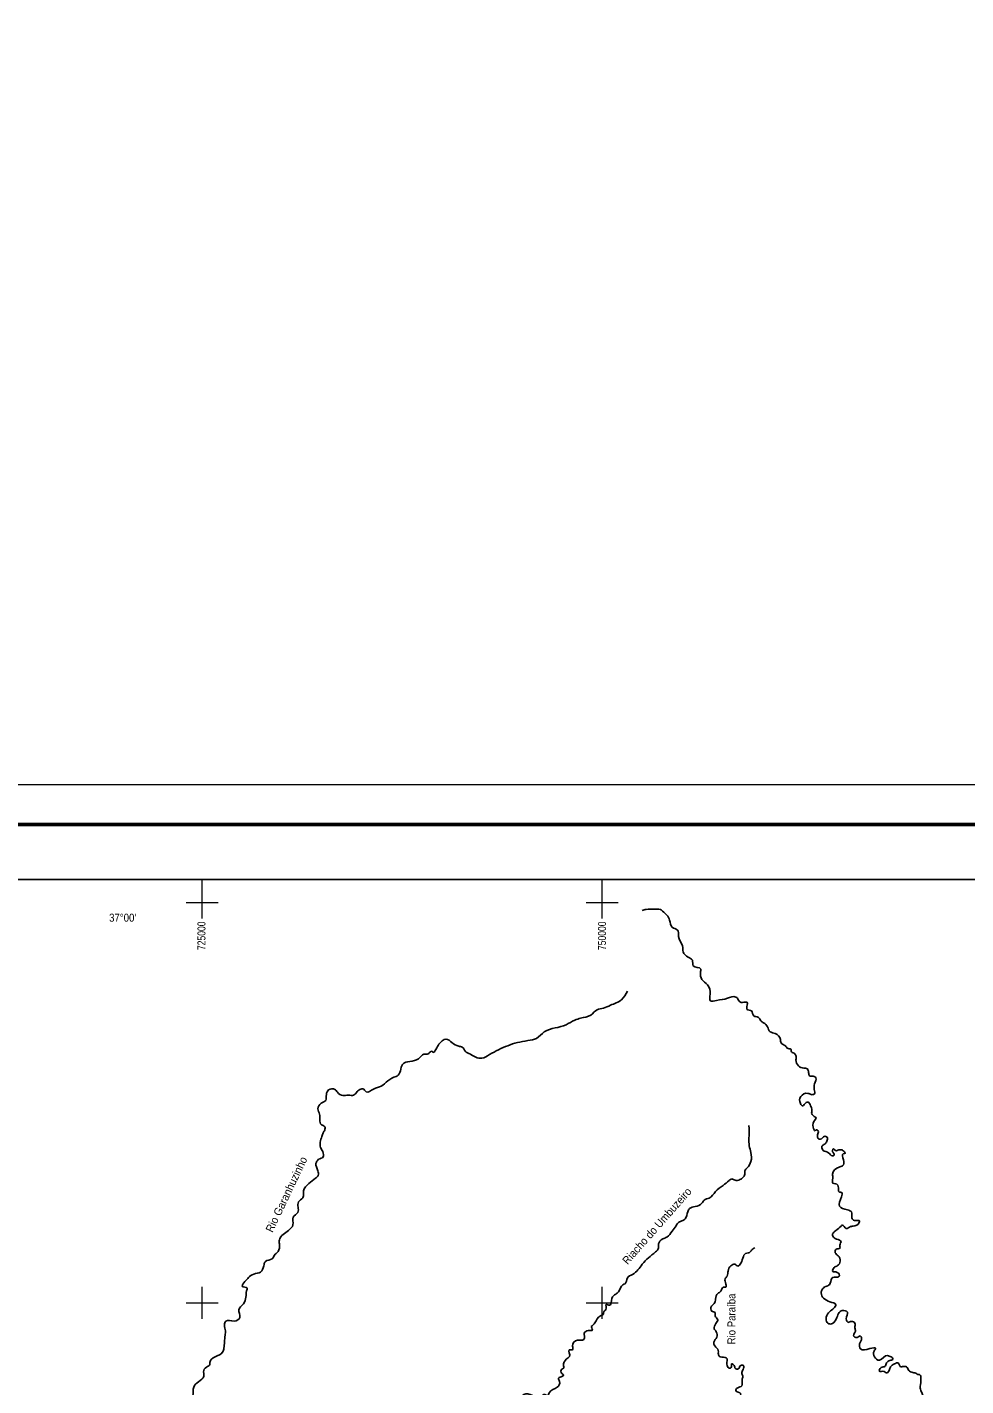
# Model space of a CAD drawing. Extents: x -1643653 to 4543381, y 1624270 to 13878484.
# Drawn here: x 714074 to 772727, y 8994810 to 9079691 of the extents above; entities that cross this region are included whole.
import ezdxf
from ezdxf.enums import TextEntityAlignment as Align

# ---------------------------------------------------------------- set-up
doc = ezdxf.new("R2010")
doc.units = 0
doc.header["$LTSCALE"] = 160
doc.linetypes.add('MEDIUM_DASHED', pattern=[4.5, 3, -1.5])
for name, color, linetype, lineweight in [('2', 7, 'Continuous', 13), ('24', 7, 'Continuous', 25), ('3', 7, 'Continuous', 13), ('46', 7, 'MEDIUM_DASHED', 70), ('60', 7, 'Continuous', 13)]:
    doc.layers.add(name, color=color, linetype=linetype, lineweight=lineweight)
doc.layers.add('47', color=7, linetype='Continuous')
doc.layers.add('49', color=7, linetype='Continuous')

msp = doc.modelspace()

# ---------------------------------------------------------------- linework, layer by layer
at = {"layer": '2'}
for p, q in [((725000, 9024000), (725000, 9026438.8)), ((750000, 9024000), (750000, 9026438.8)), ((724000, 9025000), (726000, 9025000)), ((749000, 9025000), (751000, 9025000)), ((725000, 8999000), (725000, 9001000)), ((750000, 8999000), (750000, 9001000)), ((724000, 9000000), (726000, 9000000)), ((749000, 9000000), (751000, 9000000))]:
    msp.add_line(p, q, dxfattribs=at)
at = {"layer": '24'}
for points in [[(761990.5, 9015588.2), (761820.5, 9015711.9), (761820.5, 9015804.7), (761619.6, 9015882.1), (761449.5, 9016052.2), (761186.7, 9016237.8), (761140.4, 9016454.3), (760815.8, 9016825.6), (760491.2, 9016933.8), (760336.6, 9017227.7), (760089.3, 9017490.7), (759919.2, 9017614.4), (759764.7, 9017830.9), (759471, 9017923.7), (759331.9, 9018233.1), (759053.7, 9018325.9), (759069.1, 9018588.8), (759069.1, 9018758.9), (758775.4, 9018758.9), (758605.4, 9018789.9), (758450.8, 9019021.9), (758358.1, 9019099.2), (757832.5, 9019021.9), (757152.4, 9018882.7), (756766, 9018867.2), (756750.5, 9019269.4), (756580.5, 9019857.1), (756240.4, 9020197.4), (756147.7, 9020645.9), (756163.2, 9020847), (755699.4, 9021048.1), (755637.6, 9021403.8), (755374.8, 9021589.4), (755065.7, 9021914.2), (755019.3, 9022300.9), (754772, 9022888.7), (754772, 9022981.5), (754710.2, 9023275.3), (754370.1, 9023460.9), (754215.5, 9023894), (753782.8, 9024466.3), (753643.6, 9024559.1), (753210.8, 9024590), (752762.6, 9024574.6), (752496.5, 9024513.5)], [(732283.5, 9008972.5), (732567.2, 9009114.5), (732546.9, 9009438.9), (732405.1, 9009702.6), (732486.1, 9010392.1), (732567.2, 9010615.2), (732668.5, 9010797.7), (732668.5, 9011000.5), (732465.9, 9011122.2), (732364.5, 9011446.6), (732344.3, 9011771.1), (732242.9, 9012115.9), (732445.6, 9012460.6), (732729.3, 9012643.2), (732769.9, 9013008.2), (732911.7, 9013292.1), (733296.8, 9013332.7), (733459, 9013150.2), (733803.5, 9012947.4), (734148, 9012967.6), (734472.3, 9012967.6), (734695.2, 9013190.7), (734918.2, 9013353), (735039.8, 9013373.2), (735262.7, 9013170.4), (735708.6, 9013353), (736195, 9013535.5), (736620.6, 9013860), (737127.3, 9014143.9), (737188.1, 9014164.2), (737532.6, 9014894.2), (738525.7, 9015239), (738870.3, 9015522.9), (739133.7, 9015543.2), (739275.6, 9015685.2), (739376.9, 9015705.4), (739437.8, 9015644.6), (739620.2, 9015827.1), (739802.6, 9016151.6), (740248.4, 9016476.1), (740613.2, 9016253), (741038.8, 9016029.9), (741261.8, 9015969.1), (741444.2, 9015725.7), (741768.5, 9015522.9), (742113, 9015340.4), (742477.8, 9015279.6), (742964.2, 9015502.6), (743531.7, 9015806.8), (744707.2, 9016253), (745355.7, 9016374.7), (745902.9, 9016516.6), (746389.3, 9016922.2), (747058.2, 9017165.6), (747747.2, 9017368.4), (748294.5, 9017652.3), (748659.3, 9017774), (749287.5, 9017976.8), (749692.9, 9018301.3), (750078, 9018402.7), (750523.8, 9018585.2), (751212.9, 9018930), (751577.7, 9019457.2)], [(764711, 9001606), (764819.2, 9001652.4), (764695.5, 9001899.9), (764417.3, 9001961.7), (764494.6, 9002209.2), (764711, 9002317.5), (764881, 9002595.9), (764741.9, 9002936.2), (764571.9, 9003121.8), (764633.7, 9003353.8), (764850.1, 9003400.2), (764865.6, 9003663.1), (764927.4, 9003802.3), (764834.7, 9003910.6), (764494.6, 9004049.8), (764401.8, 9004297.2), (764587.3, 9004498.3), (764927.4, 9004792.2), (765004.7, 9004854.1), (765252, 9004637.5), (765468.4, 9004730.3), (765684.8, 9004792.2), (766071.2, 9005008.7), (766086.7, 9005117), (765777.5, 9005132.5), (765607.5, 9005302.6), (765576.6, 9005673.8), (765329.3, 9005797.6), (764834.7, 9006029.6), (764958.3, 9006617.3), (764973.8, 9006880.2), (764803.7, 9006926.7), (764772.8, 9007174.1), (764587.3, 9007437.1), (764417.3, 9007468), (764417.3, 9007777.3), (764401.8, 9008040.3), (764803.7, 9008473.3), (765020.1, 9008550.7), (765082, 9008937.4), (765066.5, 9009308.6), (765190.2, 9009339.5), (765112.9, 9009463.2), (764942.8, 9009556), (764726.5, 9009525.1), (764571.9, 9009509.6), (764479.1, 9009617.9), (764386.4, 9009509.6), (764463.7, 9009339.5), (764494.6, 9009215.8), (764386.4, 9009169.4), (764170, 9009355), (763799, 9009540.6), (763737.2, 9009772.6), (763907.2, 9009911.8), (764046.3, 9010097.4), (764061.8, 9010344.9), (763876.3, 9010391.3), (763706.3, 9010236.6), (763551.7, 9010221.1), (763459, 9010499.5), (763505.3, 9010731.5), (763397.1, 9010808.9), (763319.8, 9010747), (763196.2, 9010963.6), (763288.9, 9011412.1), (763366.2, 9011535.8), (763258, 9011644.1), (763103.4, 9011798.8), (763103.4, 9012030.8), (763026.2, 9012309.2), (762871.6, 9012541.2), (762624.3, 9012386.5), (762531.5, 9012293.7), (762392.4, 9012448.4), (762407.9, 9012881.5), (762856.1, 9013082.5), (763072.5, 9013005.2), (763258, 9013036.1), (763258, 9013330), (763273.5, 9013670.3), (763350.8, 9014057), (763196.2, 9014149.8), (762964.3, 9014180.7), (762902.5, 9014381.8), (762778.8, 9014644.7), (762608.8, 9014660.2), (762268.8, 9014799.4), (762114.2, 9015186.1), (762129.6, 9015387.1), (761990.5, 9015588.2)], [(749307.8, 8998508), (749551, 8998751.4), (749895.6, 8999177.3), (750078, 8999278.7), (750098.2, 8999440.9), (750240.1, 8999582.9), (750260.4, 8999887.1), (750463.1, 8999846.5), (750604.9, 9000272.4), (750848.1, 9000536), (751030.5, 9000678), (751294, 9001124.1), (751435.9, 9001185), (751577.7, 9001550), (751902, 9001773.1), (752510, 9002401.8), (752895.1, 9002807.4), (753341, 9003172.4), (753523.4, 9003436.1), (753523.4, 9003679.4), (753786.8, 9003983.6), (754050.3, 9004105.3), (754374.6, 9004470.3), (754617.8, 9004815.1), (754779.9, 9005017.9), (755043.4, 9005139.6), (755185.3, 9005241), (755347.4, 9005687.1), (755469, 9005889.9), (755813.6, 9006011.6), (756239.2, 9006214.4), (756381, 9006417.2), (756685, 9006538.9), (757090.4, 9006944.5), (757556.5, 9007329.8), (757941.6, 9007634), (758103.7, 9007735.4), (758306.4, 9007654.3), (758610.4, 9007694.8), (758792.8, 9007816.5), (758914.4, 9008039.6), (758914.4, 9008242.4), (759056.3, 9008424.9), (759299.5, 9008830.5), (759299.5, 9009378.1), (759198.1, 9009804), (759177.9, 9010270.4), (759177.9, 9011081.6)], [(725879.1, 8984656.8), (725757.5, 8984879.9), (725656.1, 8984940.7), (725352.1, 8984798.8), (725169.7, 8984940.7), (724987.3, 8985062.4), (724642.8, 8984940.7), (724379.3, 8984940.7), (723832.1, 8985569.4), (723629.4, 8985893.9), (723366, 8986056.1), (723163.3, 8986461.7), (722575.5, 8986847.1), (722291.8, 8987070.1), (722312.1, 8987496), (722251.3, 8987800.2), (722028.3, 8988246.4), (722028.3, 8988469.4), (721886.5, 8988611.4), (721663.5, 8989037.3), (721501.4, 8989503.7), (721319, 8989787.6), (721237.9, 8989929.6), (721339.2, 8990274.4), (721481.1, 8990375.8), (721805.4, 8990517.7), (721987.8, 8990659.7), (722271.5, 8990659.7), (722494.5, 8990862.5), (722616.1, 8991146.4), (722737.7, 8991308.6), (722676.9, 8991572.3), (722676.9, 8991754.8), (722676.9, 8991998.2), (722757.9, 8992140.1), (723061.9, 8992302.4), (723183.6, 8992505.2), (723386.2, 8992870.2), (723588.9, 8993215), (723852.4, 8993356.9), (724176.6, 8993803.1), (724419.8, 8994188.4), (724480.7, 8994736), (724784.7, 8995060.4), (725108.9, 8995405.2), (725108.9, 8995770.2), (725352.1, 8996013.6), (725473.7, 8996094.7), (725494, 8996277.2), (725818.3, 8996622), (726284.4, 8996905.9), (726365.5, 8997169.6), (726406, 8997534.6), (726446.6, 8997980.8), (726466.8, 8998244.4), (726406, 8998609.4), (726487.1, 8998852.8), (727014, 8998852.8), (727358.6, 8999075.9), (727297.8, 8999562.6), (727581.5, 8999927.6), (727743.6, 9000353.5), (727784.2, 9000738.8), (727804.5, 9000921.3), (727520.7, 9001022.7), (727682.8, 9001326.9), (727905.8, 9001570.3), (728230.1, 9001793.4), (728655.7, 9001915.1), (728858.3, 9002300.4), (728959.7, 9002584.3), (729385.3, 9002746.5), (729527.2, 9002969.6), (729750.1, 9003192.7), (729831.2, 9003679.4), (729831.2, 9003922.8), (730074.4, 9004267.5), (730398.6, 9004510.9), (730682.4, 9004875.9), (730702.6, 9005342.4), (730986.4, 9005646.6), (731026.9, 9006295.5), (731290.4, 9006559.2), (731351.2, 9006822.8), (731351.2, 9006985.1), (731675.5, 9007451.5), (732101.1, 9007776), (732263.2, 9007958.5), (732242.9, 9008242.4), (732121.3, 9008708.8), (732283.5, 9008972.5)], [(758879.2, 8993619.3), (758566.2, 8993840.3), (758621.5, 8994153.5), (758658.3, 8994300.8), (758345.4, 8994521.8), (758437.4, 8994669.2), (758731.9, 8994816.6), (758750.3, 8995184.9), (758787.1, 8995406), (758731.9, 8995645.4), (758842.3, 8995903.3), (758842.3, 8996069), (758658.3, 8996087.5), (758511, 8995866.4), (758327, 8995884.8), (758253.3, 8996087.5), (758087.7, 8996179.5), (758069.2, 8995958.5), (757977.2, 8995903.3), (757811.6, 8996087.5), (757811.6, 8996363.7), (757811.6, 8996492.7), (757682.7, 8996584.8), (757314.6, 8996658.4), (757259.3, 8996842.6), (757259.3, 8997026.8), (757038.5, 8997303.1), (756983.2, 8997542.5), (757167.3, 8997855.7), (757130.5, 8998187.2), (757001.6, 8998371.4), (757112.1, 8998702.9), (757222.5, 8998942.4), (757056.9, 8999181.8), (757056.9, 8999384.4), (756854.4, 8999476.5), (756836, 8999789.6), (757001.6, 8999955.4), (757093.7, 9000231.7), (757222.5, 9000581.7), (757425, 9000729), (757572.3, 9000968.5), (757719.5, 9000968.5), (757737.9, 9001171.1), (757682.7, 9001484.2), (757811.6, 9001668.4), (757866.8, 9001981.5), (758050.8, 9002313), (758290.1, 9002405.1), (758474.2, 9002294.6), (758676.7, 9002478.8), (759044.8, 9003105), (759192.1, 9003123.5), (759339.3, 9003289.2), (759541.8, 9003436.6)], [(771454.5, 8992786.6), (771363.4, 8992894.2), (771259, 8992936.7), (771154.7, 8992956), (771112.2, 8992994.7), (771127.6, 8993052.7), (771104.5, 8993091.4), (771004, 8993114.6), (770984.7, 8993219), (771054.2, 8993269.2), (771081.3, 8993323.4), (770961.5, 8993435.5), (770876.5, 8993423.9), (770745.1, 8993211.2), (770443.7, 8993172.6), (770227.3, 8993114.6), (770072.7, 8993110.7), (769817.6, 8993157.1), (769694, 8993307.9), (769655.3, 8993400.7), (769477.6, 8993485.8), (769338.5, 8993640.5), (769404.2, 8993733.3), (769520.1, 8993806.7), (769601.2, 8993895.7), (769833.1, 8993922.7), (770026.3, 8993980.7), (770053.4, 8994139.3), (770026.3, 8994270.7), (769918.1, 8994514.3), (769875.6, 8994672.9), (769914.3, 8995094.4), (769910.4, 8995237.4), (769910.4, 8995419.2), (769879.5, 8995477.2), (769829.2, 8995523.6), (769713.3, 8995519.7), (769655.3, 8995566.1), (769425.4, 8995635.7), (769162.7, 8995774.9), (769023.6, 8995991.4), (768760.8, 8996006.9), (768683.5, 8995991.4), (768498, 8996238.9), (768266.2, 8996177), (768018.8, 8995991.4), (767941.5, 8995759.4), (767740.6, 8995620.2), (767632.4, 8995697.6), (767323.3, 8995728.5), (767431.5, 8995945), (767663.3, 8996022.4), (767771.5, 8996238.9), (767987.9, 8996393.6), (768157.9, 8996455.5), (768142.5, 8996548.2), (767941.5, 8996656.5), (767833.3, 8996702.9), (767323.3, 8996409.1), (767014.1, 8996625.6), (766998.7, 8996981.3), (767091.4, 8997151.5), (766735.9, 8997136), (766148.5, 8997120.5), (766086.7, 8997429.9), (766210.3, 8997770.2), (766117.6, 8997924.8), (765932.1, 8997832), (765715.7, 8997940.3), (765823.9, 8998218.7), (765793, 8998435.2), (765793, 8998729.1), (765576.6, 8998837.4), (765375.7, 8998775.5), (765252, 8998992.1), (765329.3, 8999409.7), (765004.7, 8999517.9), (764772.8, 8999332.3), (764633.7, 8998976.6), (764278.2, 8998667.2), (764061.8, 8998760), (764200.9, 8999440.6), (764479.1, 8999657.1), (764602.8, 8999873.7), (764231.8, 9000059.3), (763690.8, 9000616.1), (763752.6, 9000832.6), (763969, 9001018.2), (764200.9, 9001126.5), (764355.5, 9001528.7), (764711, 9001606)], [(733215.8, 8989848.5), (733722.5, 8989807.9), (733844.1, 8989807.9), (733965.7, 8989889), (734168.3, 8989909.3), (734431.8, 8989970.2), (734634.5, 8989868.8), (734898, 8989524), (735100.6, 8989361.8), (735404.6, 8989402.3), (735668.1, 8989280.6), (735911.3, 8989037.3), (735931.6, 8988895.3), (736073.4, 8988935.9), (736276.1, 8989017), (736499, 8988854.8), (736478.8, 8988510), (736600.4, 8988408.6), (736478.8, 8988307.2), (736418, 8988226.1), (736600.4, 8988084.1), (736823.3, 8987556.8), (736985.5, 8987394.6), (737046.2, 8987333.8), (737269.2, 8987374.3), (737431.3, 8987475.7), (737897.5, 8987658.2), (738181.2, 8987861), (738465, 8988043.6), (738647.3, 8988043.6), (738687.9, 8988286.9), (738991.9, 8988510), (739275.6, 8988570.8), (739579.6, 8988530.3), (739579.6, 8988895.3), (739741.8, 8989260.4), (740025.5, 8989645.7), (740309.2, 8989828.2), (740633.5, 8989787.6), (740876.7, 8989868.8), (741018.6, 8989909.3), (741180.7, 8990254.1), (741322.6, 8990538), (741565.8, 8990740.8), (741930.6, 8990538), (742295.4, 8990923.3), (742396.8, 8991045), (742599.4, 8991045), (742862.9, 8991389.8), (743166.9, 8991795.3), (743450.7, 8991977.9), (743754.7, 8992424), (743957.3, 8992748.5), (744200.5, 8992829.6), (744322.1, 8992748.5), (744403.2, 8992931), (744261.3, 8993194.7), (744261.3, 8993539.4), (744464, 8993681.4), (744768, 8993803.1), (744950.4, 8994127.6), (745173.3, 8994289.8), (745416.6, 8994289.8), (745781.4, 8994127.6), (746125.9, 8994066.7), (746429.9, 8994269.5), (746571.8, 8994188.4), (746693.4, 8994370.9), (747200.1, 8994715.7), (747341.9, 8995080.7), (747281.1, 8995283.5), (747524.3, 8995405.2), (747585.1, 8995466), (747483.8, 8995587.7), (747463.5, 8995831.1), (747585.1, 8995912.2), (747585.1, 8996115), (747666.2, 8996358.3), (747868.9, 8996561.1), (747970.2, 8996642.3), (747949.9, 8997047.9), (748152.6, 8997068.1), (748152.6, 8997291.2), (748456.6, 8997656.3), (748720.1, 8997656.3), (748882.2, 8997737.4), (748882.2, 8998102.4), (749125.4, 8998264.7), (749307.8, 8998264.7), (749368.6, 8998264.7), (749307.8, 8998508)]]:
    msp.add_spline(points, degree=3, dxfattribs=at)
at = {"layer": '3'}
msp.add_lwpolyline([(842807.3, 9032387.8), (842807.3, 8883887.8), (553961.7, 8883887.8), (553961.7, 9032387.8)], close=True, dxfattribs=at)
msp.add_lwpolyline([(842807.3, 9032387.8), (842807.3, 8883887.8), (553961.7, 8883887.8), (553961.7, 9032387.8)], close=True, dxfattribs=at)
at = {"layer": '3', "lineweight": 53}
msp.add_lwpolyline([(840307.3, 9029887.8), (840307.3, 8886387.8), (560211.7, 8886387.8), (560211.7, 9029887.8)], close=True, dxfattribs=at)
msp.add_lwpolyline([(840307.3, 9029887.8), (840307.3, 8886387.8), (560211.7, 8886387.8), (560211.7, 9029887.8)], close=True, dxfattribs=at)
at = {"layer": '3', "lineweight": 25}
msp.add_lwpolyline([(563033.9, 9026438.8), (793061.1, 9026438.8), (793495.6, 8889836.8), (563468.3, 8889836.8)], close=True, dxfattribs=at)
at = {"layer": '60', "lineweight": 25}
msp.add_spline([(814781, 9009175.5), (814787.2, 9009173.4), (814796.9, 9009173.4), (814799.4, 9009172.4), (814805.1, 9009174.5), (814805.6, 9009176.5), (814811.7, 9009179.5), (814811.7, 9009179.5), (814801.5, 9009181), (814790.7, 9009181.5), (814784.1, 9009183.1), (814777.4, 9009185.1), (814778.4, 9009175.5)], degree=3, dxfattribs=at)

# ---------------------------------------------------------------- texts
at = {"layer": '46', "width": 0.9}
msp.add_text("37°00'", height=500, dxfattribs=at).set_placement((720041.2, 9023806.8), align=Align.CENTER)
at = {"layer": '47', "width": 0.8}
for s, p in [('725000', (725213.9, 9022925.4)), ('750000', (750242.8, 9022925.4))]:
    msp.add_text(s, height=500, rotation=90, dxfattribs=at).set_placement(p, align=Align.CENTER)
at = {"layer": '49'}
for s, rotation, width, p in [('Rio Garanhuzinho', 64.578, 0.95, (730498.6, 9006664)), ('Riacho do Umbuzeiro', 48.511, 0.95, (753613.9, 9004632.7)), ('Rio Paraíba', 90, 0.9, (758330.8, 8998985.6))]:
    msp.add_text(s, height=500, rotation=rotation, dxfattribs=dict(at, width=width)).set_placement(p, align=Align.CENTER)

doc.saveas('drawing.dxf')
